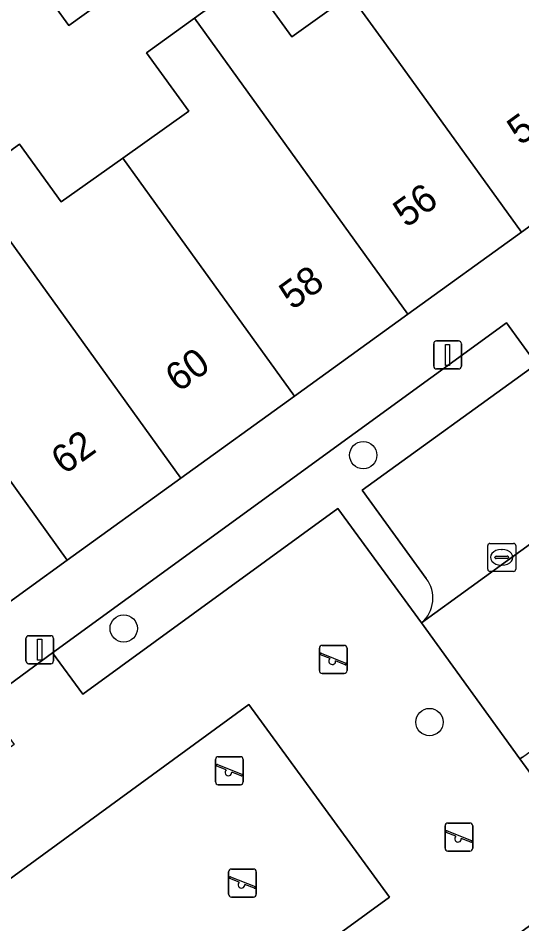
# Model space of a CAD drawing. Extents: x 159817 to 160765, y 380688 to 381638.
# Drawn here: x 159945.18 to 159963.2, y 381278.22 to 381310.61 of the extents above; entities that cross this region are included whole.
import ezdxf

# ---------------------------------------------------------------- set-up
doc = ezdxf.new("R2010")
doc.units = 0
for name, color, linetype in [('IMGEO_Boom', 7, 'Continuous'), ('IMGEO_Erf', 7, 'Continuous'), ('IMGEO_Groenvoorziening', 7, 'Continuous'), ('IMGEO_Haag', 7, 'Continuous'), ('IMGEO_Kolk', 7, 'Continuous'), ('IMGEO_Lichtmast', 7, 'Continuous'), ('IMGEO_Pand', 7, 'Continuous'), ('IMGEO_Pand_nummerreeks', 7, 'Continuous'), ('IMGEO_Parkeervlak_open', 7, 'Continuous'), ('IMGEO_Rijbaan_lokaal_open', 7, 'Continuous'), ('IMGEO_Speelvoorziening', 7, 'Continuous'), ('IMGEO_Terreindeel_zand', 7, 'Continuous'), ('IMGEO_Voetpad_open', 7, 'Continuous')]:
    doc.layers.add(name, color=color, linetype=linetype)

msp = doc.modelspace()

# ---------------------------------------------------------------- linework, layer by layer
at = {"layer": 'IMGEO_Boom'}
for centre in [(159957.526, 381294.98), (159948.953, 381288.783), (159959.895, 381285.435)]:
    msp.add_circle(centre, 0.489, dxfattribs=at)
at = {"layer": 'IMGEO_Erf'}
for points in [[(159949.947, 381312.481), (159946.989, 381310.348), (159945.381, 381312.581)], [(159943.352, 381304.754), (159945.227, 381306.106), (159946.718, 381304.038), (159948.918, 381305.601), (159951.279, 381307.278), (159949.768, 381309.373), (159951.483, 381310.609), (159953.459, 381312.034), (159954.972, 381309.937), (159957.059, 381311.442)]]:
    msp.add_lwpolyline(points, dxfattribs=at)
at = {"layer": 'IMGEO_Groenvoorziening'}
for points in [[(159957.49, 381293.728), (159963.72, 381298.234), (159962.646, 381299.714), (159946.408, 381287.912), (159947.492, 381286.426), (159956.615, 381293.074), (159959.604, 381288.981)], [(159959.776, 381290.572), (159957.49, 381293.728)], [(159963.218, 381284.184), (159963.13, 381284.119), (159966.101, 381280.048), (159956.554, 381273.113), (159957.647, 381271.588), (159974.309, 381283.732)]]:
    msp.add_lwpolyline(points, dxfattribs=at)
msp.add_arc((159958.872, 381289.865), 1.148, 309.6377, 38.0219, dxfattribs=at)
at = {"layer": 'IMGEO_Haag'}
for points in [[(159957.49, 381293.728), (159963.72, 381298.234), (159962.646, 381299.714), (159946.408, 381287.912), (159947.492, 381286.426), (159956.615, 381293.074), (159959.604, 381288.981)], [(159959.776, 381290.572), (159957.49, 381293.728)], [(159963.218, 381284.184), (159963.13, 381284.119), (159966.101, 381280.048), (159956.554, 381273.113), (159957.647, 381271.588), (159974.309, 381283.732), (159973.189, 381285.226), (159966.968, 381280.709), (159964.543, 381283.979)]]:
    msp.add_lwpolyline(points, dxfattribs=at)
msp.add_arc((159958.872, 381289.865), 1.148, 309.6377, 38.0219, dxfattribs=at)
at = {"layer": 'IMGEO_Kolk'}
for p, q in [((159961.979, 381290.898), (159961.979, 381291.75)), ((159962.054, 381291.824), (159962.906, 381291.824)), ((159962.98, 381291.75), (159962.98, 381290.898)), ((159962.238, 381291.318), (159962.238, 381291.33)), ((159962.281, 381291.367), (159962.679, 381291.367)), ((159962.467, 381291.604), (159962.492, 381291.604)), ((159962.722, 381291.33), (159962.722, 381291.318)), ((159962.676, 381291.281), (159962.278, 381291.281)), ((159962.49, 381291.044), (159962.465, 381291.044)), ((159962.906, 381290.824), (159962.054, 381290.824))]:
    msp.add_line(p, q, dxfattribs=at)
for points in [[(159961.979, 381290.898), (159961.979, 381291.75)], [(159962.054, 381291.824), (159962.906, 381291.824)], [(159962.98, 381291.75), (159962.98, 381290.898)], [(159962.906, 381290.824), (159962.054, 381290.824)]]:
    msp.add_lwpolyline(points, dxfattribs=at)
for centre, radius, start, end in [((159962.056, 381291.748), 0.0765, 91.552, 178.448), ((159962.056, 381291.748), 0.0765, 91.552, 178.448), ((159962.904, 381291.748), 0.0765, 1.552, 88.448), ((159962.904, 381291.748), 0.0765, 1.552, 88.448), ((159962.278, 381291.327), 0.0403, 85.8775, 175.7526), ((159962.275, 381291.317), 0.0366, 178.938, 274.7102), ((159962.679, 381291.324), 0.043, 264.8664, 352.4533), ((159962.683, 381291.329), 0.0386, 1.7309, 96.639), ((159962.056, 381290.9), 0.0765, 181.552, 268.448), ((159962.056, 381290.9), 0.0765, 181.552, 268.448), ((159962.904, 381290.9), 0.0765, 271.552, 358.448), ((159962.904, 381290.9), 0.0765, 271.552, 358.448)]:
    msp.add_arc(centre, radius, start, end, dxfattribs=at)
for centre, major_axis, ratio, start_param, end_param in [((159962.466, 381291.324), (-0.387, 0.002), 0.722429, 4.712389, 7.853982), ((159962.491, 381291.324), (-0.39, 0.002), 0.717154, 1.570796, 4.712389)]:
    msp.add_ellipse(centre, major_axis=major_axis, ratio=ratio, start_param=start_param, end_param=end_param, dxfattribs=at)
at = {"layer": 'IMGEO_Lichtmast'}
for p, q in [((159960.045, 381298.164), (159960.045, 381298.964)), ((159960.045, 381298.964), (159960.045, 381298.164)), ((159960.145, 381299.064), (159960.935, 381299.064)), ((159960.935, 381299.064), (159960.145, 381299.064)), ((159961.035, 381298.964), (159961.035, 381298.164)), ((159961.035, 381298.164), (159961.035, 381298.964)), ((159960.935, 381298.064), (159960.145, 381298.064)), ((159960.145, 381298.064), (159960.935, 381298.064)), ((159945.453, 381287.622), (159945.453, 381288.422)), ((159945.453, 381288.422), (159945.453, 381287.622)), ((159945.553, 381288.522), (159946.343, 381288.522)), ((159946.343, 381288.522), (159945.553, 381288.522)), ((159946.443, 381288.422), (159946.443, 381287.622)), ((159946.443, 381287.622), (159946.443, 381288.422)), ((159946.343, 381287.522), (159945.553, 381287.522)), ((159945.553, 381287.522), (159946.343, 381287.522))]:
    msp.add_line(p, q, dxfattribs=at)
for points in [[(159960.465, 381298.939), (159960.615, 381298.939), (159960.615, 381298.189), (159960.465, 381298.189), (159960.465, 381298.939)], [(159945.873, 381288.397), (159946.023, 381288.397), (159946.023, 381287.647), (159945.873, 381287.647), (159945.873, 381288.397)]]:
    msp.add_lwpolyline(points, dxfattribs=at)
for centre, start, end in [((159960.145, 381298.964), 90, 180), ((159960.145, 381298.964), 90, 180), ((159960.935, 381298.964), 0, 90), ((159960.935, 381298.964), 360, 90), ((159960.145, 381298.164), 180, 270), ((159960.145, 381298.164), 180, 270), ((159960.935, 381298.164), 270, 0), ((159960.935, 381298.164), 270, 0), ((159945.553, 381288.422), 90, 180), ((159945.553, 381288.422), 90, 180), ((159946.343, 381288.422), 0, 90), ((159946.343, 381288.422), 360, 90), ((159945.553, 381287.622), 180, 270), ((159945.553, 381287.622), 180, 270), ((159946.343, 381287.622), 270, 0), ((159946.343, 381287.622), 270, 0)]:
    msp.add_arc(centre, 0.1, start, end, dxfattribs=at)
at = {"layer": 'IMGEO_Pand'}
for points in [[(159967.247, 381305.886), (159959.614, 381316.461), (159957.821, 381315.169), (159959.328, 381313.078), (159957.059, 381311.442), (159958.797, 381309.033), (159963.185, 381302.954)], [(159948.312, 381314.75), (159948.275, 381314.801), (159945.317, 381312.669), (159945.381, 381312.581), (159946.989, 381310.348), (159949.947, 381312.481)], [(159951.483, 381310.609), (159959.123, 381300.023), (159963.185, 381302.954), (159958.797, 381309.033), (159957.059, 381311.442), (159954.972, 381309.937), (159953.459, 381312.034)], [(159951.483, 381310.609), (159949.768, 381309.373), (159951.279, 381307.278), (159948.918, 381305.601), (159950.673, 381303.17), (159955.06, 381297.091), (159959.123, 381300.023)], [(159943.352, 381304.754), (159950.998, 381294.159), (159955.06, 381297.091), (159950.673, 381303.17), (159948.918, 381305.601), (159946.718, 381304.038), (159945.227, 381306.106)], [(159943.352, 381304.754), (159941.487, 381303.409), (159943.001, 381301.31), (159940.804, 381299.726), (159942.552, 381297.303), (159946.936, 381291.228), (159950.998, 381294.159)], [(159942.874, 381288.296), (159946.936, 381291.228), (159942.552, 381297.303), (159940.804, 381299.726), (159938.401, 381297.993), (159936.958, 381299.995), (159935.296, 381298.797)]]:
    msp.add_lwpolyline(points, close=True, dxfattribs=at)
at = {"layer": 'IMGEO_Parkeervlak_open'}
msp.add_lwpolyline([(159959.604, 381288.981), (159966.715, 381294.128), (159963.72, 381298.234), (159957.49, 381293.728), (159959.776, 381290.572)], dxfattribs=at)
msp.add_arc((159958.872, 381289.865), 1.148, 309.6377, 38.0219, dxfattribs=at)
at = {"layer": 'IMGEO_Rijbaan_lokaal_open'}
msp.add_lwpolyline([(159980.223, 381296.539), (159980.375, 381296.648), (159976.837, 381301.534), (159976.746, 381301.467), (159967.693, 381294.838), (159966.715, 381294.128), (159959.604, 381288.981), (159963.13, 381284.119), (159963.218, 381284.184), (159970.234, 381289.284), (159971.194, 381289.99)], close=True, dxfattribs=at)
at = {"layer": 'IMGEO_Speelvoorziening'}
for p, q in [((159955.954, 381287.274), (159955.954, 381288.074)), ((159955.954, 381288.074), (159955.954, 381287.274)), ((159956.054, 381288.174), (159956.844, 381288.174)), ((159956.844, 381288.174), (159956.054, 381288.174)), ((159956.944, 381288.074), (159956.944, 381287.274)), ((159956.944, 381287.274), (159956.944, 381288.074)), ((159956.337, 381287.702), (159955.998, 381287.839)), ((159956.023, 381287.899), (159956.899, 381287.546)), ((159956.875, 381287.486), (159956.535, 381287.623)), ((159956.844, 381287.174), (159956.054, 381287.174)), ((159956.054, 381287.174), (159956.844, 381287.174)), ((159952.338, 381284.194), (159953.128, 381284.194)), ((159953.128, 381284.194), (159952.338, 381284.194)), ((159952.238, 381283.294), (159952.238, 381284.094)), ((159952.238, 381284.094), (159952.238, 381283.294)), ((159952.307, 381283.919), (159953.183, 381283.566)), ((159953.228, 381284.094), (159953.228, 381283.294)), ((159953.228, 381283.294), (159953.228, 381284.094)), ((159952.621, 381283.722), (159952.282, 381283.859)), ((159953.159, 381283.506), (159952.819, 381283.643)), ((159953.128, 381283.194), (159952.338, 381283.194)), ((159952.338, 381283.194), (159953.128, 381283.194)), ((159960.453, 381280.921), (159960.453, 381281.721)), ((159960.453, 381281.721), (159960.453, 381280.921)), ((159960.553, 381281.821), (159961.343, 381281.821)), ((159961.343, 381281.821), (159960.553, 381281.821)), ((159961.443, 381281.721), (159961.443, 381280.921)), ((159961.443, 381280.921), (159961.443, 381281.721)), ((159960.836, 381281.349), (159960.497, 381281.486)), ((159960.522, 381281.546), (159961.398, 381281.193)), ((159961.374, 381281.133), (159961.034, 381281.27)), ((159961.343, 381280.821), (159960.553, 381280.821)), ((159960.553, 381280.821), (159961.343, 381280.821)), ((159952.707, 381279.277), (159952.707, 381280.077)), ((159952.707, 381280.077), (159952.707, 381279.277)), ((159952.807, 381280.177), (159953.597, 381280.177)), ((159953.597, 381280.177), (159952.807, 381280.177)), ((159953.697, 381280.077), (159953.697, 381279.277)), ((159953.697, 381279.277), (159953.697, 381280.077)), ((159953.09, 381279.705), (159952.751, 381279.842)), ((159952.776, 381279.902), (159953.652, 381279.549)), ((159953.628, 381279.489), (159953.288, 381279.626)), ((159953.597, 381279.177), (159952.807, 381279.177)), ((159952.807, 381279.177), (159953.597, 381279.177))]:
    msp.add_line(p, q, dxfattribs=at)
for centre, radius, start, end in [((159956.054, 381288.074), 0.1, 90, 180), ((159956.054, 381288.074), 0.1, 90, 180), ((159956.844, 381288.074), 0.1, 0, 90), ((159956.844, 381288.074), 0.1, 360, 90), ((159956.011, 381287.869), 0.0327, 68.078, 248.078), ((159956.416, 381287.612), 0.12, 130.9928, 5.1632), ((159956.887, 381287.516), 0.0327, 248.078, 68.078), ((159956.054, 381287.274), 0.1, 180, 270), ((159956.054, 381287.274), 0.1, 180, 270), ((159956.844, 381287.274), 0.1, 270, 0), ((159956.844, 381287.274), 0.1, 270, 0), ((159952.338, 381284.094), 0.1, 90, 180), ((159952.338, 381284.094), 0.1, 90, 180), ((159953.128, 381284.094), 0.1, 0, 90), ((159953.128, 381284.094), 0.1, 360, 90), ((159952.295, 381283.889), 0.0327, 68.078, 248.078), ((159952.7, 381283.632), 0.12, 130.9928, 5.1632), ((159953.171, 381283.536), 0.0327, 248.078, 68.078), ((159952.338, 381283.294), 0.1, 180, 270), ((159952.338, 381283.294), 0.1, 180, 270), ((159953.128, 381283.294), 0.1, 270, 0), ((159953.128, 381283.294), 0.1, 270, 0), ((159960.553, 381281.721), 0.1, 90, 180), ((159960.553, 381281.721), 0.1, 90, 180), ((159961.343, 381281.721), 0.1, 0, 90), ((159961.343, 381281.721), 0.1, 360, 90), ((159960.51, 381281.516), 0.0327, 68.078, 248.078), ((159960.915, 381281.259), 0.12, 130.9928, 5.1632), ((159961.386, 381281.163), 0.0327, 248.078, 68.078), ((159960.553, 381280.921), 0.1, 180, 270), ((159960.553, 381280.921), 0.1, 180, 270), ((159961.343, 381280.921), 0.1, 270, 0), ((159961.343, 381280.921), 0.1, 270, 0), ((159952.807, 381280.077), 0.1, 90, 180), ((159952.807, 381280.077), 0.1, 90, 180), ((159953.597, 381280.077), 0.1, 0, 90), ((159953.597, 381280.077), 0.1, 360, 90), ((159952.764, 381279.872), 0.0327, 68.078, 248.078), ((159953.169, 381279.615), 0.12, 130.9928, 5.1632), ((159953.64, 381279.519), 0.0327, 248.078, 68.078), ((159952.807, 381279.277), 0.1, 180, 270), ((159952.807, 381279.277), 0.1, 180, 270), ((159953.597, 381279.277), 0.1, 270, 0), ((159953.597, 381279.277), 0.1, 270, 0)]:
    msp.add_arc(centre, radius, start, end, dxfattribs=at)
at = {"layer": 'IMGEO_Terreindeel_zand'}
msp.add_lwpolyline([(159953.428, 381286.065), (159943.829, 381279.059), (159948.891, 381272.191), (159958.469, 381279.172)], close=True, dxfattribs=at)
at = {"layer": 'IMGEO_Voetpad_open'}
msp.add_lwpolyline([(159928.168, 381274.619), (159943.953, 381286.112), (159946.408, 381287.912), (159962.646, 381299.714), (159963.72, 381298.234), (159966.715, 381294.128), (159967.693, 381294.838), (159964.722, 381298.96), (159963.625, 381300.445), (159972.788, 381307.097), (159971.406, 381308.887), (159967.247, 381305.886), (159963.185, 381302.954), (159959.123, 381300.023), (159955.06, 381297.091), (159950.998, 381294.159), (159946.936, 381291.228), (159942.874, 381288.296), (159938.812, 381285.365), (159934.75, 381282.433), (159930.688, 381279.502), (159926.625, 381276.57)], dxfattribs=at)
for points in [[(159963.13, 381284.119), (159959.604, 381288.981), (159956.615, 381293.074), (159947.492, 381286.426), (159946.408, 381287.912), (159943.953, 381286.112), (159945.034, 381284.633), (159936.378, 381278.301), (159939.322, 381274.241), (159942.909, 381269.333), (159945.837, 381265.301), (159954.597, 381271.672), (159955.676, 381270.159), (159957.647, 381271.588), (159956.554, 381273.113), (159966.101, 381280.048)], [(159958.469, 381279.172), (159948.891, 381272.191), (159943.829, 381279.059), (159953.428, 381286.065)]]:
    msp.add_lwpolyline(points, close=True, dxfattribs=at)

# ---------------------------------------------------------------- texts
at = {"layer": 'IMGEO_Pand_nummerreeks'}
for s, p in [('54', (159963.143, 381306.032)), ('56', (159959.065, 381303.088)), ('58', (159954.989, 381300.147)), ('60', (159950.911, 381297.204)), ('62', (159946.828, 381294.258))]:
    msp.add_text(s, height=1, rotation=35.8169, dxfattribs=at).set_placement(p)

doc.saveas('drawing.dxf')
